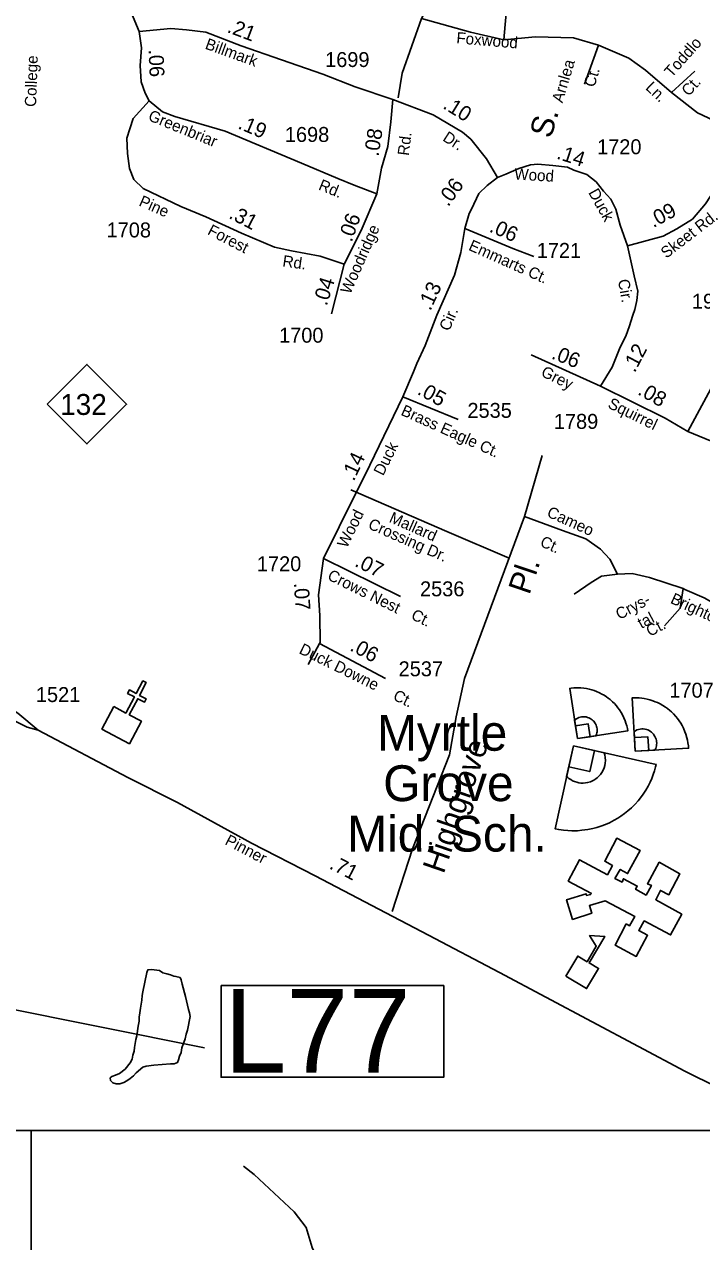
# Model space of a CAD drawing. Extents: x 2290055 to 2389491, y 66597 to 237875.
# Drawn here: x 2335214 to 2338051, y 141421 to 146517 of the extents above; entities that cross this region are included whole.
import ezdxf

# ---------------------------------------------------------------- set-up
doc = ezdxf.new("R2010")
doc.units = 0
for name, color, linetype in [('Exist Cultural Church CELL', 7, 'Continuous'), ('Exist Cultural Educational Facility Middle CELL', 7, 'Continuous'), ('Exist Cultural Educational Facility Middle Footprint', 7, 'Continuous'), ('Exist Cultural Educational Facility Middle Label', 7, 'Continuous'), ('Exist Cultural Recreational Baseball or SoftBall Diamond CELL', 7, 'Continuous'), ('Exist Hydrographic Pond Under 1500 Sq Ft', 7, 'Continuous'), ('Exist Road Non-System Type 51', 7, 'Continuous'), ('Exist Road Non-System Type 51 Label', 7, 'Continuous'), ('Exist Road Primary NC Label', 7, 'Continuous'), ('Exist Road Primary NC Shield CELL', 7, 'Continuous'), ('Exist Road Primary NC Shield Number Label', 7, 'Continuous'), ('Exist Road Primary US Structure Cantilever Sign Number Label', 7, 'Continuous'), ('Exist Road Secondary Mileage Hundredths English Label', 7, 'Continuous'), ('Exist Road Secondary Type 51 Attributed', 7, 'Continuous'), ('Exist Road Secondary Type 51 Label', 7, 'Continuous'), ('Exist Road Secondary Type 51 Number Label', 7, 'Continuous'), ('Map Preparation Inset Cut Line', 7, 'Continuous')]:
    doc.layers.add(name, color=color, linetype=linetype)

msp = doc.modelspace()

# ---------------------------------------------------------------- linework, layer by layer
at = {"layer": 'Exist Cultural Church CELL'}
msp.add_lwpolyline([(2335589.2, 143660.5), (2335639.5, 143633.9), (2335675.2, 143701.2), (2335646.9, 143716.2), (2335654.4, 143730.3), (2335682.7, 143715.3), (2335710.8, 143768.5), (2335725, 143761), (2335696.8, 143707.8), (2335725.1, 143692.9), (2335717.6, 143678.7), (2335689.3, 143693.7), (2335653.7, 143626.4), (2335704.6, 143599.3), (2335654.8, 143505.3), (2335539.4, 143566.4)], close=True, dxfattribs=at)
at = {"layer": 'Exist Cultural Educational Facility Middle CELL'}
msp.add_lwpolyline([(2337481.9, 142532.4), (2337532, 142616.6), (2337571.5, 142593), (2337609.9, 142657.6), (2337581.9, 142702.5), (2337645.5, 142698.6), (2337579.8, 142588.1), (2337619.3, 142564.6), (2337569.2, 142480.4)], close=True, dxfattribs=at)
at = {"layer": 'Exist Cultural Educational Facility Middle Footprint'}
msp.add_lwpolyline([(2337734.6, 142751.4), (2337689, 142661.6), (2337776.9, 142615.4), (2337824.4, 142703.9), (2337787.8, 142723.2), (2337810.9, 142763.6), (2337921.2, 142705.2), (2337967.7, 142791.8), (2337858.7, 142852.1), (2337878.6, 142891.2), (2337913.9, 142873.3), (2337959.4, 142961.1), (2337873.5, 143009.3), (2337824.1, 142919.5), (2337840.7, 142912.4), (2337818.3, 142872), (2337774.7, 142896.4), (2337781.7, 142909.2), (2337723.4, 142940), (2337717.6, 142925.9), (2337688.1, 142941.9), (2337710.5, 142979.1), (2337740.7, 142961.8), (2337793.6, 143058.6), (2337695.5, 143110), (2337645.4, 143013.1), (2337677.5, 142995.1), (2337656.3, 142956.7), (2337540.2, 143019.5), (2337492.5, 142930.4), (2337589.3, 142878.4), (2337586.1, 142873.9), (2337568.8, 142870.1), (2337566.9, 142877.1), (2337485.4, 142852.1), (2337510.4, 142770), (2337591.2, 142795.7), (2337581, 142827.7), (2337647.7, 142847.6), (2337771.5, 142781.6), (2337748.4, 142742.4)], close=True, dxfattribs=at)
at = {"layer": 'Exist Cultural Recreational Baseball or SoftBall Diamond CELL'}
for points in [[(2337531, 143526.6), (2337498.4, 143737.1), (2337504.7, 143738), (2337515.4, 143739), (2337525.2, 143739.5), (2337535.8, 143739.5), (2337545.8, 143739), (2337557.2, 143737.9), (2337568.5, 143736.4), (2337580.4, 143733.8), (2337591, 143731), (2337600.3, 143728.1), (2337611, 143723.9), (2337622.7, 143718.9), (2337633.5, 143713.3), (2337642.4, 143708.2), (2337652.4, 143701.7), (2337659.5, 143696.6), (2337667.6, 143690.1), (2337678, 143680.9), (2337685.5, 143673.4), (2337694, 143663.9), (2337700.7, 143655.5), (2337706.7, 143647.1), (2337713.6, 143636.5), (2337720.7, 143623.6), (2337725.5, 143613.7), (2337730.8, 143600.6), (2337734.2, 143590.9), (2337737.2, 143580.3), (2337740, 143568.6), (2337741.5, 143559.2)], [(2337772.8, 143474.1), (2337760.8, 143697.5), (2337767.4, 143697.8), (2337778.7, 143697.8), (2337789, 143697.2), (2337800.1, 143696), (2337810.5, 143694.6), (2337822.3, 143692.2), (2337834, 143689.4), (2337846.1, 143685.5), (2337856.8, 143681.4), (2337866.2, 143677.4), (2337877, 143671.9), (2337888.7, 143665.4), (2337899.4, 143658.5), (2337908.1, 143652.2), (2337917.9, 143644.4), (2337924.8, 143638.3), (2337932.6, 143630.7), (2337942.6, 143619.9), (2337949.6, 143611.3), (2337957.4, 143600.5), (2337963.6, 143591), (2337968.9, 143581.6), (2337975.1, 143569.8), (2337981.1, 143555.6), (2337985.2, 143544.8), (2337989.2, 143530.6), (2337991.8, 143520.1), (2337993.8, 143508.7), (2337995.5, 143496.2), (2337996.1, 143486.1)], [(2337531, 143526.6), (2337519, 143604.2), (2337523.5, 143608), (2337529.2, 143611.5), (2337536.1, 143614.6), (2337542.4, 143616.6), (2337548.5, 143617.8), (2337554.4, 143618.3), (2337560.9, 143618.2), (2337567.4, 143617.3), (2337573, 143615.8), (2337578.6, 143613.9), (2337584, 143611.3), (2337587.9, 143608.8), (2337592.7, 143605.2), (2337596.7, 143601.4), (2337599.1, 143599.2), (2337603.7, 143593.2), (2337606.5, 143588.3), (2337609.2, 143583), (2337611, 143578), (2337612.1, 143573.1), (2337613.1, 143567.3), (2337613.5, 143561.8), (2337613.3, 143555.8), (2337612.4, 143550.9), (2337611.4, 143545.9), (2337610, 143541.8), (2337608.7, 143538.6)], [(2337531, 143526.6), (2337584.4, 143534.8), (2337576.1, 143588.2), (2337522.8, 143579.9)], [(2337772.8, 143474.1), (2337768.3, 143556.5), (2337773.4, 143560), (2337779.8, 143563), (2337787.3, 143565.6), (2337794.1, 143567), (2337800.6, 143567.6), (2337806.8, 143567.5), (2337813.6, 143566.8), (2337820.3, 143565.1), (2337826, 143563), (2337831.6, 143560.4), (2337837, 143557.1), (2337840.8, 143554), (2337845.5, 143549.8), (2337849.3, 143545.4), (2337851.5, 143542.9), (2337855.7, 143536.1), (2337858.1, 143530.7), (2337860.4, 143524.9), (2337861.7, 143519.5), (2337862.3, 143514.2), (2337862.8, 143508.1), (2337862.6, 143502.3), (2337861.8, 143496), (2337860.4, 143491), (2337858.8, 143485.9), (2337856.9, 143481.7), (2337855.2, 143478.5)], [(2337514.3, 143496.1), (2337860.8, 143419.1), (2337858.4, 143408.8), (2337853.6, 143391.5), (2337848.4, 143376), (2337841.8, 143359.5), (2337835.2, 143344.3), (2337826.5, 143327.3), (2337817.2, 143310.6), (2337806.1, 143293.8), (2337795.3, 143279.1), (2337785.1, 143266.5), (2337772.2, 143252.3), (2337757.2, 143237.2), (2337742.1, 143223.8), (2337728.6, 143213.2), (2337712.6, 143201.5), (2337700.4, 143193.6), (2337685.3, 143184.9), (2337664.7, 143174.3), (2337648.5, 143167.2), (2337628.7, 143159.9), (2337611.5, 143154.5), (2337594.9, 143150.4), (2337574.2, 143146), (2337549.9, 143142.9), (2337531.6, 143141.3), (2337508.1, 143141.1), (2337491, 143141.7), (2337472.7, 143143.5), (2337452.9, 143146.2), (2337437.3, 143149.5)], [(2337514.3, 143496.1), (2337642.2, 143467.8), (2337645.2, 143458.5), (2337647.2, 143447.4), (2337647.8, 143434.9), (2337647.1, 143423.9), (2337645.2, 143413.7), (2337642.5, 143404.2), (2337638.5, 143394.2), (2337633.1, 143384.7), (2337627.4, 143376.9), (2337621, 143369.4), (2337613.7, 143362.6), (2337607.4, 143358), (2337598.9, 143352.6), (2337590.6, 143348.7), (2337585.7, 143346.4), (2337573.6, 143342.9), (2337564.4, 143341.5), (2337554.5, 143340.5), (2337545.6, 143340.8), (2337537.3, 143342.1), (2337527.7, 143344), (2337518.9, 143346.7), (2337509.8, 143350.7), (2337502.6, 143355), (2337495.5, 143359.6), (2337490, 143364.3), (2337485.8, 143368.2)], [(2337514.3, 143496.1), (2337494.7, 143408.2), (2337582.6, 143388.7), (2337602.1, 143476.6)], [(2337772.8, 143474.1), (2337829.4, 143477.2), (2337826.4, 143533.8), (2337769.8, 143530.8)]]:
    msp.add_lwpolyline(points, close=True, dxfattribs=at)
at = {"layer": 'Exist Hydrographic Pond Under 1500 Sq Ft'}
msp.add_lwpolyline([(2335599.5, 142081.8), (2335584.7, 142086), (2335574.7, 142095.8), (2335573.7, 142106.2), (2335581, 142111.9), (2335596.7, 142117.6), (2335612.7, 142124.7), (2335636.7, 142142.9), (2335658.2, 142169.4), (2335665.7, 142184.5), (2335668.7, 142202.3), (2335674, 142217.8), (2335675.7, 142234.3), (2335679.2, 142250.3), (2335681.2, 142267), (2335685, 142282.4), (2335691.7, 142322.9), (2335695, 142343.5), (2335695.7, 142361.1), (2335698, 142379.2), (2335700.5, 142397.9), (2335706.7, 142432.6), (2335708.2, 142451.5), (2335710.5, 142467.1), (2335727.5, 142547.7), (2335732.2, 142559), (2335747.7, 142560), (2335780.7, 142556.3), (2335795.2, 142546.7), (2335811, 142541.6), (2335826.5, 142538.6), (2335840.7, 142533.1), (2335849.5, 142531.6), (2335866.5, 142527.1), (2335871.2, 142516.7), (2335875.2, 142499.1), (2335889.5, 142446.9), (2335901.5, 142393.1), (2335906.2, 142378.5), (2335909, 142363), (2335898.2, 142306), (2335892.2, 142289.2), (2335887.7, 142270.7), (2335874.7, 142232.3), (2335870.7, 142212.9), (2335864.2, 142198.2), (2335860.5, 142182.5), (2335856.2, 142171.1), (2335842.2, 142166.1), (2335826.5, 142165.7), (2335756.5, 142159.7), (2335724.2, 142155.4), (2335711, 142151), (2335682.7, 142127.2), (2335671.5, 142114.6), (2335658, 142103.4), (2335644, 142093.8), (2335630.5, 142086.7), (2335615, 142082), (2335599.5, 142081.8)], dxfattribs=at)
at = {"layer": 'Exist Road Non-System Type 51'}
for p, q in [((2336779.6, 146209.5), (2336797.5, 146312.2)), ((2336581.2, 144568.1), (2336983.3, 144394.1))]:
    msp.add_line(p, q, dxfattribs=at)
for points in [[(2336797.5, 146312.2), (2336877.8, 146541.5), (2336970.9, 146720.1), (2337040.7, 146863.7), (2337045.3, 147044.6)], [(2336877.8, 146541.5), (2337083.4, 146483.3), (2337223, 146452.3), (2337234.6, 146595.9)], [(2337223, 146452.3), (2337354.9, 146463.9), (2337513.9, 146460), (2337618.7, 146429)], [(2337618.7, 146429), (2337560.5, 146265.9)], [(2337618.7, 146429), (2337746.7, 146374.6), (2337816.5, 146324.2), (2337925.1, 146231), (2338022.1, 146320.3)], [(2337925.1, 146231), (2338033.7, 146145.6), (2338150.1, 146091.3), (2338231.5, 146056.3), (2338324.6, 146300.9)], [(2337468.9, 144398.1), (2337309.9, 144456.3), (2337383.6, 144712.5)], [(2337309.9, 144456.3), (2337057.8, 143777.8), (2337022.8, 143618.6), (2336995.7, 143459.5), (2336840.5, 143065.1), (2336754.6, 142802.5)], [(2336983.3, 144394.1), (2337245.1, 144281.8)], [(2337698.6, 144215.3), (2337666.8, 144277.7), (2337628, 144320.4), (2337565.9, 144363.1), (2337468.9, 144398.1)], [(2337517.1, 144131.1), (2337587.9, 144179.9), (2337632.2, 144206.5), (2337698.6, 144215.3), (2337760, 144217.7), (2337832.6, 144201.3), (2337974.2, 144155.2)], [(2337974.2, 144155.2), (2337961.8, 144072.2), (2337895.8, 143998.4)], [(2336450.1, 143924.5), (2336403.2, 143836.7)], [(2336818, 139371.6), (2336794.1, 139487.2), (2336767.1, 139557.7), (2336724.2, 139635.3), (2336644.6, 139743.6), (2336598.7, 139831.4), (2336571.6, 139928.4), (2336559.4, 140103.1), (2336559.4, 140194), (2336565, 140482), (2336568.5, 140610.6), (2336545.1, 140949.7), (2336532.8, 141078.4), (2336489.9, 141237.7), (2336420.5, 141397), (2336395, 141480.8), (2336344, 141546.1), (2336176.4, 141701.8), (2336131.7, 141736.6)]]:
    msp.add_lwpolyline(points, dxfattribs=at)
at = {"layer": 'Exist Road Primary NC Shield CELL'}
msp.add_lwpolyline([(2335309.9, 144926.6), (2335476.4, 145093.1), (2335642.9, 144926.6), (2335476.4, 144760.1)], close=True, dxfattribs=at)
at = {"layer": 'Exist Road Primary US Structure Cantilever Sign Number Label'}
msp.add_line((2334672.8, 142492.7), (2335969.3, 142232), dxfattribs=at)
msp.add_lwpolyline([(2336038.8, 142492.9), (2336971, 142492.9), (2336971, 142109.1), (2336038.8, 142109.1)], close=True, dxfattribs=at)
at = {"layer": 'Exist Road Secondary Type 51 Attributed'}
for p, q in [((2336553.8, 145512.5), (2336501.3, 145305.2)), ((2337628.1, 145002.5), (2337337.7, 145132.6)), ((2336799.5, 144958), (2337030.7, 144862.5)), ((2336467, 144281.1), (2336789.7, 144121.2))]:
    msp.add_line(p, q, dxfattribs=at)
for points in [[(2335203.8, 146895.3), (2335272.5, 146878.1), (2335378.6, 146839.1), (2335461.3, 146801.7), (2335517.5, 146770.4), (2335581.5, 146715.8), (2335620.5, 146667.4), (2335695.4, 146486.4)], [(2335695.4, 146486.4), (2335828.1, 146498.9), (2335893.6, 146494.2), (2335974.5, 146483.8), (2336123, 146427.1), (2336291.7, 146367.6), (2336464.1, 146308.4), (2336600.1, 146254.7), (2336757.8, 146201.7)], [(2335695.4, 146486.4), (2335704.8, 146417.7), (2335700.1, 146344.4), (2335703.2, 146275.7), (2335720.4, 146228.9), (2335737.5, 146196.1)], [(2336553.8, 145512.5), (2336453.9, 145546.9), (2336333.7, 145568.7), (2336261.9, 145584.3), (2336124.6, 145642.1), (2335974.8, 145710.7), (2335870.2, 145754.4), (2335712.6, 145829.4), (2335673.6, 145866.8), (2335654.8, 145913.6), (2335647, 145976.1), (2335643.9, 146040), (2335656.4, 146079.1), (2335670.4, 146122.8), (2335737.5, 146196.1)], [(2335737.5, 146196.1), (2335793.7, 146150.9), (2335845.2, 146130.6), (2336055.9, 146069.7), (2336374.8, 145935.7), (2336527.2, 145871.1), (2336595.9, 145843.4), (2336691.1, 145807.5)], [(2336757.8, 146201.7), (2336749.9, 146108), (2336737.5, 146005), (2336710.9, 145914.5), (2336691.1, 145807.5)], [(2336757.8, 146201.7), (2336926.3, 146137.7), (2337050.1, 146065.4), (2337083.9, 146036.5), (2337149.5, 145953.5), (2337196.3, 145875.5)], [(2337196.3, 145875.5), (2337231.7, 145888.9), (2337285.3, 145913.3), (2337334.4, 145928.6), (2337365, 145931.8), (2337427.6, 145925.3), (2337488.7, 145918.9), (2337516, 145906), (2337570.7, 145888.4), (2337609.2, 145857.8), (2337639.8, 145817.6), (2337670.3, 145785.4), (2337691.2, 145743.6), (2337710.5, 145676.1), (2337740.1, 145589.2)], [(2337060, 145661.9), (2337077.3, 145724.3), (2337087, 145742.7), (2337117.5, 145808), (2337152.8, 145841.7), (2337196.3, 145875.5)], [(2337740.1, 145589.2), (2337890.5, 145629.5), (2337946.7, 145660), (2338012.4, 145700.7), (2338067.8, 145765.2), (2338112.4, 145833.3)], [(2336691.1, 145807.5), (2336625.6, 145653), (2336553.8, 145512.5)], [(2336799.5, 144958), (2336844.3, 145061.9), (2336858.8, 145097.2), (2336892.5, 145172.8), (2336942.3, 145299.8), (2337016.3, 145467.1), (2337042, 145561.9), (2337060, 145661.9)], [(2337060, 145661.9), (2337260.5, 145578), (2337348.9, 145544.3)], [(2337740.1, 145589.2), (2337768.3, 145463.9), (2337784.4, 145399.5), (2337779.6, 145360.9), (2337771.5, 145322.4), (2337763.5, 145299.8), (2337747.4, 145250), (2337734.6, 145216.2), (2337707.3, 145158.3), (2337676.7, 145081.2), (2337628.1, 145002.5)], [(2337993, 144811.6), (2338118.5, 145045.9), (2338332.6, 145378.3), (2338400.8, 145433), (2338442.3, 145456), (2338483.1, 145471.1), (2338536.6, 145480.3), (2338591.9, 145483.1), (2338655.3, 145473.9), (2338699.6, 145462.8), (2338802.9, 145422.3), (2338905.8, 145398.3), (2339128.2, 145329.9)], [(2337993, 144811.6), (2337898.2, 144868.7), (2337628.1, 145002.5)], [(2336467, 144281.1), (2336532.5, 144413.9), (2336661.1, 144671.1), (2336799.5, 144958)], [(2338359, 144661.2), (2337993, 144811.6)], [(2336450.1, 143924.5), (2336452.8, 143929.6), (2336451.9, 144041.7), (2336445.8, 144129.3), (2336467, 144281.1)], [(2338279.2, 143992.7), (2338062.3, 144116.3), (2337980.4, 144151.4), (2337974.2, 144155.2)], [(2336450.1, 143924.5), (2336727.3, 143777.8)], [(2334842.2, 143855.7), (2335186.6, 143633.3), (2335272, 143562.5)], [(2334833.9, 143799.3), (2334931, 143731.7), (2335028.2, 143675.7), (2335097.9, 143637.4), (2335226.7, 143575), (2335272, 143562.5)], [(2335272, 143562.5), (2335648.1, 143364.3), (2335856.2, 143258.8), (2336165.4, 143089.4), (2336432.5, 142952.2), (2336907.2, 142703.9), (2337204.8, 142547.4), (2337980.6, 142135), (2338119.3, 142066)]]:
    msp.add_lwpolyline(points, dxfattribs=at)
at = {"layer": 'Map Preparation Inset Cut Line'}
for points in [[(2325416.4, 141886.2), (2343900.4, 141886.2), (2346064.1, 148689.8), (2346393.7, 149726.2), (2346064.1, 149726.2), (2346064.1, 156758), (2331912.3, 156758), (2331912.3, 149726.2), (2325417.5, 149726.2)], [(2326073, 125795.4), (2326049.1, 134004.6), (2335243.2, 134004.6), (2335243.2, 141886.2), (2343900.4, 141886.2), (2341393.8, 134004.6), (2339225, 125795.4)], [(2343900.4, 141886.2), (2335243.2, 141886.2), (2335243.2, 134004.6), (2341393.8, 134004.6)]]:
    msp.add_lwpolyline(points, close=True, dxfattribs=at)

# ---------------------------------------------------------------- texts
at = {"layer": 'Exist Cultural Educational Facility Middle Label'}
for s, p in [('Myrtle', (2336691.2, 143476.1)), ('Grove', (2336717.5, 143265)), ('Mid. Sch.', (2336566.7, 143053.9))]:
    msp.add_text(s, height=150, dxfattribs=at).set_placement(p)
at = {"layer": 'Exist Road Non-System Type 51 Label'}
for s, height, rotation, p in [('Foxwood', 47.5, 355.1272, (2337022.5, 146437.3)), ('Toddlo', 47.5, 48.4236, (2337925.6, 146291.3)), ('Arnlea ', 47.5, 73.3421, (2337468.1, 146185.2)), ('Ct.', 47.5, 73.3421, (2337602, 146250.5)), ('Ln.', 47.5, 316.462, (2337812.9, 146247.8)), ('Ct.', 47.5, 48.4236, (2337997.4, 146212.5)), ('S.', 95, 73.3421, (2337419.8, 146035.6)), ('Mallard', 47.5, 336.2002, (2336738.6, 144434.7)), ('Cameo ', 47.5, 335.6637, (2337399.3, 144458)), ('Crossing Dr.', 47.5, 336.2002, (2336650.6, 144407.7)), ('Ct.', 47.5, 335.6637, (2337370.6, 144334.3)), ('Pl.', 95, 71.4632, (2337329.4, 144125.7)), ('Crys-', 47.5, 27.9275, (2337706.6, 144023)), ('tal', 47.5, 27.9275, (2337798.4, 143985.4)), ('Ct.', 47.5, 27.9275, (2337834.3, 143952.3)), ('Highgrove', 95, 70.981, (2336970.5, 142957.3))]:
    msp.add_text(s, height=height, rotation=rotation, dxfattribs=at).set_placement(p)
at = {"layer": 'Exist Road Primary NC Label'}
msp.add_text('College', height=47.5, rotation=88.0525, dxfattribs=at).set_placement((2335263.6, 146170.5))
at = {"layer": 'Exist Road Primary NC Shield Number Label'}
msp.add_text('132', height=87.5, dxfattribs=at).set_placement((2335364.5, 144881.7))
at = {"layer": 'Exist Road Primary US Structure Cantilever Sign Number Label'}
msp.add_text('L77', height=350, dxfattribs=at).set_placement((2336051.3, 142128.9))
at = {"layer": 'Exist Road Secondary Mileage Hundredths English Label'}
for s, rotation, p in [('.21', 339.2756, (2336060.2, 146484.9)), ('.06', 272.2639, (2335734.8, 146410.9)), ('.10', 328.2204, (2336963.6, 146167.3)), ('.19', 336.9937, (2336105.5, 146082.1)), ('.08', 81.3352, (2336697.9, 145961.3)), ('.14', 342.1128, (2337440, 145955.2)), ('.06', 53.904, (2336989.6, 145750.3)), ('.31', 332.6128, (2336067, 145707.4)), ('.09', 28.3197, (2337848.8, 145663.5)), ('.06', 70.1788, (2336585.1, 145602.2)), ('.06', 336.354, (2337158, 145650.3)), ('.04', 72.5381, (2336480.8, 145335.3)), ('.13', 64.8161, (2336914.7, 145314.9)), ('.12', 62.2004, (2337770.7, 145055.5)), ('.06', 338.3402, (2337418.5, 145118.6)), ('.05', 331.295, (2336856.2, 144970.4)), ('.08', 330.5253, (2337779.6, 144969.5)), ('.14', 64.6097, (2336594.3, 144601.2)), ('.07', 333.6445, (2336594.3, 144250.5)), ('.07', 273.9886, (2336342.9, 144177.8)), ('.06', 332.1123, (2336574.1, 143897.7)), ('.71', 332.7294, (2336488, 142984.6))]:
    msp.add_text(s, height=62.5, rotation=rotation, dxfattribs=at).set_placement(p)
at = {"layer": 'Exist Road Secondary Type 51 Label'}
for s, rotation, p in [('Billmark', 340.1272, (2335968.1, 146415.5)), ('Greenbriar', 337.7793, (2335729.6, 146116.4)), ('Rd.', 82.7642, (2336824.3, 145965)), ('Dr.', 327.1132, (2336963.1, 146032.1)), ('Wood', 356.685, (2337265.6, 145867)), ('Rd.', 337.6739, (2336443, 145826)), ('Pine', 336.0832, (2335690.8, 145759.3)), ('Duck', 299.0381, (2337575.3, 145812.8)), ('Skeet Rd.', 37.4709, (2337902.8, 145534.7)), ('Forest', 332.6128, (2335978, 145639.5)), ('Woodridge', 66.0681, (2336579.2, 145383.9)), ('Emmarts Ct.', 336.021, (2337071.2, 145573.5)), ('Rd.', 351.8898, (2336293.7, 145503.7)), ('Cir.', 279.7717, (2337700.5, 145446)), ('Cir.', 66.4598, (2336993.5, 145229.2)), ('Grey ', 333.7996, (2337374.6, 145046.6)), ('Brass Eagle Ct.', 335.7568, (2336788, 144883.1)), ('Squirrel ', 333.7996, (2337654.7, 144913.4)), ('Duck', 63.6209, (2336717.2, 144623.9)), ('Wood', 63.8984, (2336565, 144321.2)), ('Crows Nest ', 333.6859, (2336480.2, 144194.7)), ('Brighton', 335.2794, (2337916.7, 144095.8)), ('Ct.', 333.6859, (2336830.5, 144029.2)), ('Duck Downe', 333.8372, (2336361.4, 143885.4)), (' Ct.', 333.8372, (2336739.2, 143699.3)), ('Pinner', 332.4112, (2336051, 143085.9))]:
    msp.add_text(s, height=47.5, rotation=rotation, dxfattribs=at).set_placement(p)
at = {"layer": 'Exist Road Secondary Type 51 Number Label'}
for s, p in [('1699', (2336474.2, 146337.9)), ('1698', (2336305.5, 146024.4)), ('1720', (2337613.2, 145972.9)), ('1708', (2335559, 145624.7)), ('1721', (2337360.4, 145539)), ('1992', (2338010.3, 145326.4)), ('1700', (2336281.3, 145184.1)), ('2535', (2337070.2, 144869.5)), ('1789', (2337432.1, 144823.4)), ('1720', (2336188.4, 144227.4)), ('2536', (2336871.6, 144122.5)), ('2537', (2336782, 143787.7)), ('1521', (2335262.8, 143679.9)), ('1707', (2337915.9, 143698.1))]:
    msp.add_text(s, height=62.5, dxfattribs=at).set_placement(p)

doc.saveas('drawing.dxf')
